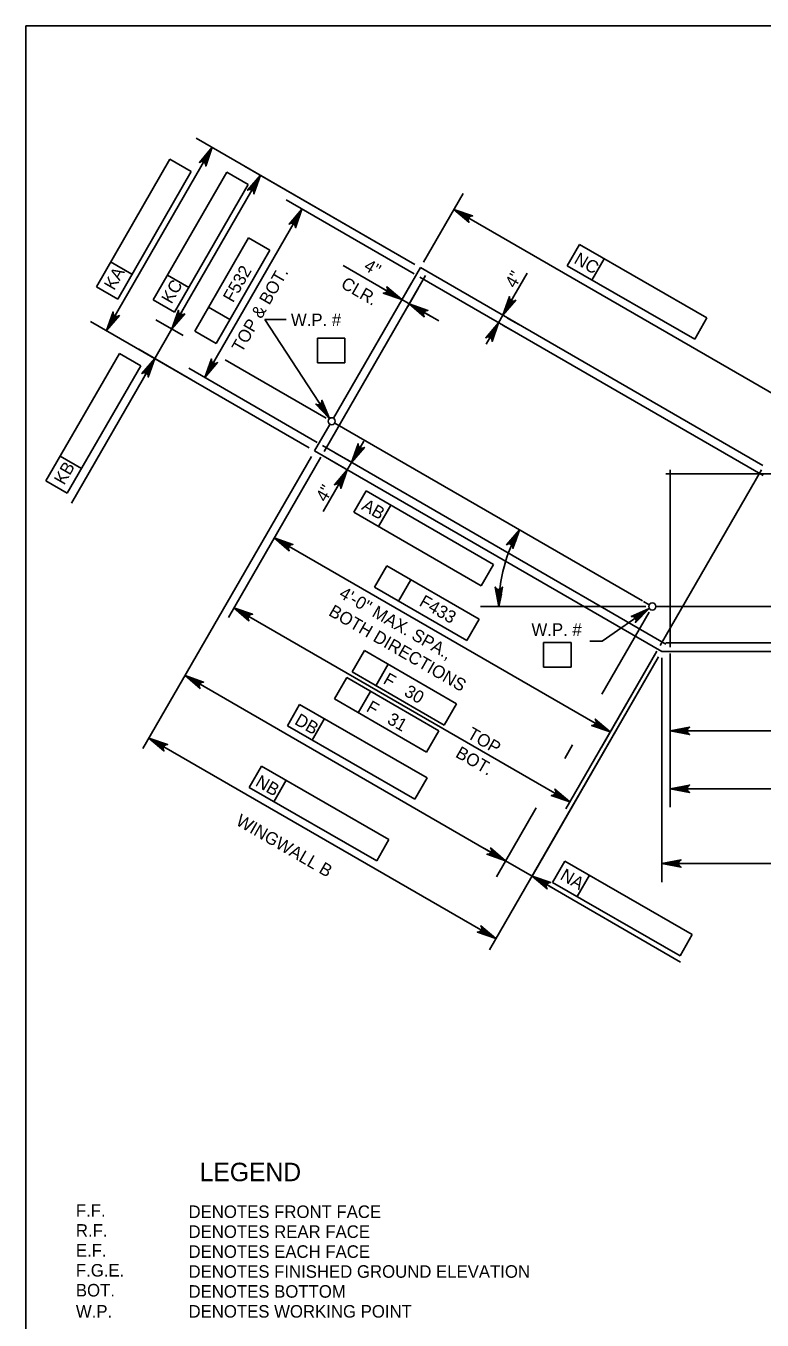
# Model space of a CAD drawing. Extents: x 638255 to 640306, y 296059 to 298435.
# Drawn here: x 639316.5 to 639492.8, y 297516.7 to 297826.5 of the extents above; entities that cross this region are included whole.
import ezdxf

# ---------------------------------------------------------------- set-up
doc = ezdxf.new("R2010")
doc.units = 0
for name, color, linetype in [('2', 7, 'Continuous'), ('Level 10', 7, 'Continuous'), ('Level 3', 7, 'Continuous'), ('Level 4', 7, 'Continuous'), ('Level 6', 7, 'Continuous')]:
    doc.layers.add(name, color=color, linetype=linetype)

msp = doc.modelspace()

# ---------------------------------------------------------------- linework, layer by layer
at = {"layer": '2'}
for p, q in [((639316.46, 297262.46), (639316.46, 297826.46)), ((639316.46, 297826.46), (640102.46, 297826.46))]:
    msp.add_line(p, q, dxfattribs=at)
at = {"layer": 'Level 10'}
for p, q in [((639390.14, 297732.56), (639410.95, 297768.61)), ((639492.96, 297721.26), (639410.95, 297768.61)), ((639385.63, 297724.74), (639389.29, 297731.09)), ((639464.16, 297688.85), (639390.45, 297731.4)), ((639468.76, 297676.74), (639385.63, 297724.74)), ((639465.78, 297687.91), (639464.38, 297688.72)), ((639510.49, 297687.49), (639467.37, 297687.49)), ((639468.76, 297676.74), (639688.01, 297676.74))]:
    msp.add_line(p, q, dxfattribs=at)
at = {"layer": 'Level 3'}
for points in [[(639372.66, 297790.71), (639371.09, 297786.25), (639371.06, 297786.68), (639370.88, 297787), (639370.64, 297787.2), (639370.34, 297787.31), (639369.98, 297787.31), (639369.58, 297787.12), (639372.66, 297790.71), (639369.98, 297787.31), (639370.34, 297787.31), (639372.66, 297790.71), (639370.64, 297787.2), (639370.88, 297787), (639372.66, 297790.71), (639371.06, 297786.68)], [(639335.77, 297753.52), (639337.34, 297757.98), (639337.36, 297757.77), (639337.38, 297757.55), (639337.47, 297757.39), (639337.56, 297757.23), (639337.68, 297757.13), (639337.8, 297757.03), (639337.95, 297756.98), (639338.1, 297756.92), (639338.28, 297756.92), (639338.46, 297756.93), (639338.66, 297757.02), (639338.85, 297757.11), (639335.77, 297753.52), (639338.66, 297757.02), (639338.46, 297756.93), (639335.77, 297753.52), (639338.28, 297756.92), (639338.1, 297756.92), (639335.77, 297753.52), (639337.95, 297756.98), (639337.8, 297757.03), (639335.77, 297753.52), (639337.68, 297757.13), (639337.56, 297757.23), (639335.77, 297753.52), (639337.47, 297757.39), (639337.38, 297757.55), (639335.77, 297753.52), (639337.36, 297757.77)], [(639456.44, 297657.46), (639451.98, 297659.03), (639452.19, 297659.04), (639452.41, 297659.06), (639452.57, 297659.15), (639452.73, 297659.24), (639452.83, 297659.36), (639452.93, 297659.48), (639452.98, 297659.63), (639453.04, 297659.78), (639453.04, 297659.96), (639453.03, 297660.14), (639452.94, 297660.34), (639452.85, 297660.54), (639456.44, 297657.46), (639452.94, 297660.34), (639453.03, 297660.14), (639456.44, 297657.46), (639453.04, 297659.96), (639453.04, 297659.78), (639456.44, 297657.46), (639452.98, 297659.63), (639452.93, 297659.48), (639456.44, 297657.46), (639452.83, 297659.36), (639452.73, 297659.24), (639456.44, 297657.46), (639452.57, 297659.15), (639452.41, 297659.06), (639456.44, 297657.46), (639452.19, 297659.04)]]:
    msp.add_lwpolyline(points, dxfattribs=at)
at = {"layer": 'Level 4'}
for p, q in [((639409.62, 297769.37), (639357.27, 297799.6)), ((639335.77, 297753.52), (639361.1, 297797.39)), ((639333.34, 297764.03), (639350.96, 297794.54)), ((639350.96, 297794.54), (639356.07, 297791.6)), ((639356.07, 297791.6), (639338.45, 297761.08)), ((639346.95, 297760.9), (639364.57, 297791.41)), ((639372.66, 297790.71), (639351.43, 297753.94)), ((639364.57, 297791.41), (639369.67, 297788.47)), ((639409.62, 297769.37), (639368.83, 297792.92)), ((639369.67, 297788.47), (639352.05, 297757.95)), ((639409.49, 297767.09), (639378.77, 297784.82)), ((639411.72, 297769.93), (639421.2, 297786.36)), ((639359.32, 297742.29), (639382.6, 297782.61)), ((639418.99, 297782.53), (639501, 297735.18)), ((639356.93, 297753.41), (639369.79, 297775.7)), ((639369.79, 297775.7), (639374.9, 297772.75)), ((639374.9, 297772.75), (639362.03, 297750.47)), ((639446.12, 297768.99), (639449.05, 297774.11)), ((639449.05, 297774.11), (639479.61, 297756.56)), ((639341.86, 297767), (639336.76, 297769.95)), ((639406.53, 297760.94), (639392.44, 297769.07)), ((639476.67, 297751.44), (639446.12, 297768.99)), ((639452.04, 297765.59), (639454.98, 297770.7)), ((639355.47, 297763.87), (639350.37, 297766.82)), ((639430.73, 297757.19), (639436.53, 297767.25)), ((639338.45, 297761.08), (639333.34, 297764.03)), ((639403.97, 297762.41), (639401.42, 297763.89)), ((639406.16, 297760.31), (639408.74, 297764.77)), ((639407.93, 297759.28), (639410.51, 297763.74)), ((639432.2, 297759.74), (639433.67, 297762.3)), ((639352.05, 297757.95), (639346.95, 297760.9)), ((639352.9, 297756.49), (639354.38, 297759.04)), ((639365.32, 297756.17), (639360.22, 297759.11)), ((639415.38, 297755.83), (639406.53, 297760.94)), ((639408.3, 297759.92), (639413.4, 297756.97)), ((639354.13, 297752.38), (639347.6, 297756.14)), ((639373.73, 297756.17), (639378.8, 297756.17)), ((639389.2, 297732.5), (639373.73, 297756.17)), ((639429.7, 297755.42), (639430.72, 297757.19)), ((639431.85, 297756.54), (639434.55, 297754.98)), ((639479.61, 297756.56), (639476.67, 297751.44)), ((639384.3, 297725.5), (639331.95, 297755.73)), ((639351.43, 297753.93), (639347.33, 297746.85)), ((639362.03, 297750.47), (639356.93, 297753.41)), ((639429.7, 297755.42), (639426.75, 297750.31)), ((639430.82, 297754.77), (639433.53, 297753.21)), ((639386.28, 297751.69), (639392.86, 297751.69)), ((639386.28, 297745.79), (639386.28, 297751.69)), ((639392.86, 297745.79), (639392.86, 297751.69)), ((639321.25, 297717.55), (639338.87, 297748.06)), ((639347.33, 297746.85), (639327.37, 297712.26)), ((639338.87, 297748.06), (639343.97, 297745.11)), ((639356.28, 297741.68), (639343.51, 297749.06)), ((639343.97, 297745.11), (639326.36, 297714.6)), ((639345.86, 297744.29), (639344.39, 297741.74)), ((639386.21, 297726.77), (639355.49, 297744.5)), ((639388.39, 297732.6), (639364.21, 297746.55)), ((639392.86, 297745.79), (639386.28, 297745.79)), ((639394.47, 297721.99), (639397.42, 297727.1)), ((639329.77, 297720.52), (639324.67, 297723.47)), ((639384.86, 297723.41), (639344.49, 297653.48)), ((639387.14, 297723.27), (639364.98, 297684.89)), ((639387.14, 297723.27), (639373.76, 297700.09)), ((639393.02, 297720.47), (639389.62, 297722.43)), ((639394.04, 297722.24), (639390.65, 297724.2)), ((639394.48, 297721.99), (639393.45, 297720.22)), ((639393.45, 297720.22), (639387.69, 297710.24)), ((639326.36, 297714.6), (639321.25, 297717.55)), ((639391.98, 297717.67), (639390.5, 297715.11)), ((639395.03, 297710.06), (639397.99, 297715.16)), ((639397.99, 297715.16), (639428.48, 297697.52)), ((639425.53, 297692.42), (639395.03, 297710.06)), ((639400.95, 297706.64), (639403.9, 297711.74)), ((639375.97, 297703.92), (639456.44, 297657.46)), ((639400, 297692.09), (639402.95, 297697.19)), ((639402.95, 297697.19), (639425.02, 297684.45)), ((639428.48, 297697.52), (639425.53, 297692.42)), ((639422.07, 297679.34), (639400, 297692.09)), ((639405.7, 297688.8), (639408.65, 297693.9)), ((639366.31, 297687.19), (639446.78, 297640.73)), ((639464.98, 297687.49), (639425.33, 297687.49)), ((639465.75, 297686.16), (639454.42, 297666.54)), ((639465.8, 297687.04), (639454.53, 297679.2)), ((639425.02, 297684.45), (639422.07, 297679.34)), ((639440.48, 297678.84), (639447.06, 297678.84)), ((639440.48, 297672.95), (639440.48, 297678.84)), ((639447.06, 297672.95), (639447.06, 297678.84)), ((639454.53, 297679.2), (639451.58, 297679.2)), ((639394.62, 297671.83), (639397.57, 297676.94)), ((639397.57, 297676.94), (639419.64, 297664.19)), ((639467.99, 297675.41), (639427.5, 297605.28)), ((639467.99, 297675.41), (639437.71, 297622.97)), ((639467.62, 297676.81), (639445.82, 297639.06)), ((639467.62, 297676.81), (639454.23, 297653.63)), ((639470.8, 297676.23), (639470.8, 297639.44)), ((639470.8, 297676.23), (639470.8, 297653.29)), ((639400.32, 297668.54), (639403.26, 297673.65)), ((639447.06, 297672.95), (639440.48, 297672.95)), ((639468.76, 297675.21), (639468.76, 297621.54)), ((639354.58, 297670.96), (639431.38, 297626.62)), ((639390.36, 297665.37), (639393.31, 297670.47)), ((639393.31, 297670.47), (639415.38, 297657.73)), ((639416.69, 297659.09), (639394.62, 297671.83)), ((639396.06, 297662.08), (639399.01, 297667.18)), ((639379.1, 297658.94), (639382.04, 297664.05)), ((639382.04, 297664.05), (639412.59, 297646.5)), ((639412.44, 297652.63), (639390.36, 297665.37)), ((639419.64, 297664.19), (639416.69, 297659.09)), ((639385.03, 297655.53), (639387.96, 297660.65)), ((639409.66, 297641.39), (639379.1, 297658.94)), ((639415.38, 297657.73), (639412.44, 297652.63)), ((639470.8, 297657.71), (639685.96, 297657.71)), ((639345.94, 297656), (639429.07, 297608.01)), ((639447.42, 297654.41), (639445.54, 297651.15)), ((639369.95, 297644.18), (639372.88, 297649.29)), ((639372.88, 297649.29), (639403.44, 297631.74)), ((639375.87, 297640.77), (639378.81, 297645.89)), ((639412.59, 297646.5), (639409.66, 297641.39)), ((639400.5, 297626.63), (639369.95, 297644.18)), ((639470.8, 297643.86), (639685.96, 297643.86)), ((639438.69, 297639.28), (639429.17, 297622.8)), ((639403.44, 297631.74), (639400.5, 297626.63)), ((639428.83, 297628.1), (639426.28, 297629.57)), ((639431.38, 297626.62), (639437.71, 297622.97)), ((639442.59, 297621.45), (639445.53, 297626.56)), ((639445.53, 297626.56), (639476.08, 297609.01)), ((639468.76, 297625.96), (639688.01, 297625.96)), ((639437.72, 297622.98), (639473.23, 297602.38)), ((639448.52, 297618.05), (639451.45, 297623.16)), ((639440.26, 297621.5), (639442.81, 297620.02)), ((639473.15, 297603.9), (639442.59, 297621.45)), ((639476.08, 297609.01), (639473.15, 297603.9))]:
    msp.add_line(p, q, dxfattribs=at)
for points in [[(639361.1, 297797.39), (639359.53, 297792.92), (639359.49, 297793.36), (639359.32, 297793.67), (639359.07, 297793.87), (639358.78, 297793.98), (639358.42, 297793.98), (639358.02, 297793.79), (639361.1, 297797.39), (639358.42, 297793.98), (639358.78, 297793.98), (639361.1, 297797.39), (639359.07, 297793.87), (639359.32, 297793.67), (639361.1, 297797.39), (639359.49, 297793.36)], [(639382.6, 297782.61), (639381.03, 297778.15), (639381, 297778.58), (639380.82, 297778.9), (639380.57, 297779.1), (639380.28, 297779.21), (639379.91, 297779.2), (639379.52, 297779.02), (639382.6, 297782.61), (639379.91, 297779.2), (639380.28, 297779.21), (639382.6, 297782.61), (639380.57, 297779.1), (639380.82, 297778.9), (639382.6, 297782.61), (639381, 297778.58)], [(639418.99, 297782.53), (639423.45, 297780.96), (639423.02, 297780.92), (639422.7, 297780.74), (639422.5, 297780.5), (639422.39, 297780.2), (639422.4, 297779.84), (639422.58, 297779.44), (639418.99, 297782.53), (639422.4, 297779.84), (639422.39, 297780.2), (639418.99, 297782.53), (639422.5, 297780.5), (639422.7, 297780.74), (639418.99, 297782.53), (639423.02, 297780.92)], [(639406.53, 297760.94), (639402.06, 297762.51), (639402.5, 297762.54), (639402.81, 297762.72), (639403.02, 297762.97), (639403.12, 297763.26), (639403.12, 297763.63), (639402.93, 297764.02), (639406.53, 297760.94), (639403.12, 297763.63), (639403.12, 297763.26), (639406.53, 297760.94), (639403.02, 297762.97), (639402.81, 297762.72), (639406.53, 297760.94), (639402.5, 297762.54)], [(639408.3, 297759.91), (639412.76, 297758.34), (639412.33, 297758.31), (639412.01, 297758.13), (639411.81, 297757.88), (639411.7, 297757.59), (639411.7, 297757.23), (639411.89, 297756.83), (639408.3, 297759.91), (639411.7, 297757.23), (639411.7, 297757.59), (639408.3, 297759.91), (639411.81, 297757.88), (639412.01, 297758.13), (639408.3, 297759.91), (639412.33, 297758.31)], [(639430.73, 297757.19), (639432.3, 297761.65), (639432.33, 297761.22), (639432.51, 297760.9), (639432.75, 297760.7), (639433.05, 297760.59), (639433.41, 297760.6), (639433.81, 297760.78), (639430.73, 297757.19), (639433.41, 297760.6), (639433.05, 297760.59), (639430.73, 297757.19), (639432.75, 297760.7), (639432.51, 297760.9), (639430.73, 297757.19), (639432.33, 297761.22)], [(639351.43, 297753.94), (639353, 297758.4), (639353.03, 297757.97), (639353.21, 297757.65), (639353.45, 297757.45), (639353.75, 297757.34), (639354.11, 297757.34), (639354.51, 297757.53), (639351.43, 297753.94), (639354.11, 297757.34), (639353.75, 297757.34), (639351.43, 297753.94), (639353.45, 297757.45), (639353.21, 297757.65), (639351.43, 297753.94), (639353.03, 297757.97)], [(639429.7, 297755.42), (639428.13, 297750.95), (639428.09, 297751.39), (639427.92, 297751.7), (639427.67, 297751.91), (639427.38, 297752.01), (639427.01, 297752.01), (639426.62, 297751.83), (639429.7, 297755.42), (639427.01, 297752.01), (639427.38, 297752.01), (639429.7, 297755.42), (639427.67, 297751.91), (639427.92, 297751.7), (639429.7, 297755.42), (639428.09, 297751.39)], [(639347.33, 297746.85), (639345.76, 297742.38), (639345.73, 297742.82), (639345.55, 297743.13), (639345.31, 297743.33), (639345.01, 297743.44), (639344.65, 297743.44), (639344.25, 297743.25), (639347.33, 297746.85), (639344.65, 297743.44), (639345.01, 297743.44), (639347.33, 297746.85), (639345.31, 297743.33), (639345.55, 297743.13), (639347.33, 297746.85), (639345.73, 297742.82)], [(639359.32, 297742.29), (639360.89, 297746.75), (639360.93, 297746.32), (639361.1, 297746), (639361.35, 297745.8), (639361.64, 297745.69), (639362.01, 297745.69), (639362.4, 297745.88), (639359.32, 297742.29), (639362.01, 297745.69), (639361.64, 297745.69), (639359.32, 297742.29), (639361.35, 297745.8), (639361.1, 297746), (639359.32, 297742.29), (639360.93, 297746.32)], [(639389.2, 297732.5), (639385.93, 297735.92), (639386.33, 297735.75), (639386.69, 297735.77), (639386.98, 297735.9), (639387.22, 297736.11), (639387.37, 297736.44), (639387.39, 297736.87), (639389.2, 297732.5), (639387.37, 297736.44), (639387.22, 297736.11), (639389.2, 297732.5), (639386.98, 297735.9), (639386.69, 297735.77), (639389.2, 297732.5), (639386.33, 297735.75)], [(639394.47, 297721.99), (639396.05, 297726.46), (639396.08, 297726.02), (639396.26, 297725.71), (639396.5, 297725.5), (639396.8, 297725.39), (639397.16, 297725.4), (639397.56, 297725.58), (639394.47, 297721.99), (639397.16, 297725.4), (639396.8, 297725.39), (639394.47, 297721.99), (639396.5, 297725.5), (639396.26, 297725.71), (639394.47, 297721.99), (639396.08, 297726.02)], [(639393.45, 297720.22), (639391.88, 297715.75), (639391.85, 297716.19), (639391.67, 297716.51), (639391.42, 297716.71), (639391.13, 297716.82), (639390.76, 297716.81), (639390.37, 297716.63), (639393.45, 297720.22), (639390.76, 297716.81), (639391.13, 297716.82), (639393.45, 297720.22), (639391.42, 297716.71), (639391.67, 297716.51), (639393.45, 297720.22), (639391.85, 297716.19)], [(639375.97, 297703.92), (639380.43, 297702.35), (639380, 297702.31), (639379.68, 297702.13), (639379.48, 297701.89), (639379.37, 297701.59), (639379.37, 297701.23), (639379.56, 297700.84), (639375.97, 297703.92), (639379.37, 297701.23), (639379.37, 297701.59), (639375.97, 297703.92), (639379.48, 297701.89), (639379.68, 297702.13), (639375.97, 297703.92), (639380, 297702.31)], [(639434.68, 297705.87), (639433.11, 297701.41), (639433.07, 297701.84), (639432.89, 297702.16), (639432.65, 297702.36), (639432.35, 297702.47), (639431.99, 297702.46), (639431.6, 297702.28), (639434.68, 297705.87), (639431.99, 297702.46), (639432.35, 297702.47), (639434.68, 297705.87), (639432.65, 297702.36), (639432.89, 297702.16), (639434.68, 297705.87), (639433.07, 297701.84)], [(639429.75, 297687.49), (639428.88, 297692.14), (639429.13, 297691.78), (639429.44, 297691.59), (639429.75, 297691.54), (639430.06, 297691.59), (639430.38, 297691.78), (639430.63, 297692.14), (639429.75, 297687.49), (639430.38, 297691.78), (639430.06, 297691.59), (639429.75, 297687.49), (639429.75, 297691.54), (639429.44, 297691.59), (639429.75, 297687.49), (639429.13, 297691.78)], [(639366.31, 297687.19), (639370.77, 297685.62), (639370.34, 297685.58), (639370.02, 297685.4), (639369.82, 297685.16), (639369.71, 297684.86), (639369.71, 297684.5), (639369.9, 297684.1), (639366.31, 297687.19), (639369.71, 297684.5), (639369.71, 297684.86), (639366.31, 297687.19), (639369.82, 297685.16), (639370.02, 297685.4), (639366.31, 297687.19), (639370.34, 297685.58)], [(639465.8, 297687.04), (639462.48, 297683.67), (639462.63, 297684.08), (639462.6, 297684.44), (639462.47, 297684.73), (639462.25, 297684.95), (639461.92, 297685.1), (639461.48, 297685.1), (639465.8, 297687.04), (639461.92, 297685.1), (639462.25, 297684.95), (639465.8, 297687.04), (639462.47, 297684.73), (639462.6, 297684.44), (639465.8, 297687.04), (639462.63, 297684.08)], [(639354.58, 297670.96), (639359.04, 297669.39), (639358.61, 297669.36), (639358.29, 297669.18), (639358.09, 297668.94), (639357.98, 297668.64), (639357.99, 297668.28), (639358.17, 297667.88), (639354.58, 297670.96), (639357.99, 297668.28), (639357.98, 297668.64), (639354.58, 297670.96), (639358.09, 297668.94), (639358.29, 297669.18), (639354.58, 297670.96), (639358.61, 297669.36)], [(639470.8, 297657.71), (639475.45, 297658.58), (639475.1, 297658.34), (639474.91, 297658.02), (639474.86, 297657.71), (639474.91, 297657.4), (639475.1, 297657.09), (639475.45, 297656.84), (639470.8, 297657.71), (639475.1, 297657.09), (639474.91, 297657.4), (639470.8, 297657.71), (639474.86, 297657.71), (639474.91, 297658.02), (639470.8, 297657.71), (639475.1, 297658.34)], [(639345.94, 297656), (639350.41, 297654.43), (639349.97, 297654.4), (639349.66, 297654.22), (639349.45, 297653.97), (639349.34, 297653.68), (639349.35, 297653.32), (639349.53, 297652.92), (639345.94, 297656), (639349.35, 297653.32), (639349.34, 297653.68), (639345.94, 297656), (639349.45, 297653.97), (639349.66, 297654.22), (639345.94, 297656), (639349.97, 297654.4)], [(639470.8, 297643.86), (639475.45, 297644.74), (639475.1, 297644.49), (639474.91, 297644.18), (639474.86, 297643.86), (639474.91, 297643.55), (639475.1, 297643.24), (639475.45, 297642.99), (639470.8, 297643.86), (639475.1, 297643.24), (639474.91, 297643.55), (639470.8, 297643.86), (639474.86, 297643.86), (639474.91, 297644.18), (639470.8, 297643.86), (639475.1, 297644.49)], [(639446.78, 297640.73), (639442.32, 297642.29), (639442.75, 297642.33), (639443.07, 297642.51), (639443.27, 297642.75), (639443.38, 297643.05), (639443.37, 297643.41), (639443.19, 297643.81), (639446.78, 297640.73), (639443.37, 297643.41), (639443.38, 297643.05), (639446.78, 297640.73), (639443.27, 297642.75), (639443.07, 297642.51), (639446.78, 297640.73), (639442.75, 297642.33)], [(639431.38, 297626.62), (639426.91, 297628.19), (639427.35, 297628.23), (639427.66, 297628.41), (639427.87, 297628.65), (639427.98, 297628.95), (639427.97, 297629.31), (639427.79, 297629.7), (639431.38, 297626.62), (639427.97, 297629.31), (639427.98, 297628.95), (639431.38, 297626.62), (639427.87, 297628.65), (639427.66, 297628.41), (639431.38, 297626.62), (639427.35, 297628.23)], [(639468.76, 297625.96), (639473.41, 297626.83), (639473.05, 297626.59), (639472.87, 297626.28), (639472.81, 297625.96), (639472.87, 297625.65), (639473.05, 297625.34), (639473.41, 297625.09), (639468.76, 297625.96), (639473.05, 297625.34), (639472.87, 297625.65), (639468.76, 297625.96), (639472.81, 297625.96), (639472.87, 297626.28), (639468.76, 297625.96), (639473.05, 297626.59)], [(639437.72, 297622.98), (639442.18, 297621.4), (639441.74, 297621.36), (639441.43, 297621.19), (639441.23, 297620.94), (639441.12, 297620.65), (639441.12, 297620.28), (639441.3, 297619.89), (639437.72, 297622.98), (639441.12, 297620.28), (639441.12, 297620.65), (639437.72, 297622.98), (639441.23, 297620.94), (639441.43, 297621.19), (639437.72, 297622.98), (639441.74, 297621.36)], [(639429.07, 297608.01), (639424.61, 297609.58), (639425.04, 297609.61), (639425.36, 297609.79), (639425.56, 297610.03), (639425.67, 297610.33), (639425.67, 297610.69), (639425.48, 297611.09), (639429.07, 297608.01), (639425.67, 297610.69), (639425.67, 297610.33), (639429.07, 297608.01), (639425.56, 297610.03), (639425.36, 297609.79), (639429.07, 297608.01), (639425.04, 297609.61)]]:
    msp.add_lwpolyline(points, dxfattribs=at)
for points in [[(639359.2, 297795.08), (639360.05, 297794.59), (639361.1, 297797.39)], [(639370.76, 297788.41), (639371.61, 297787.91), (639372.66, 297790.71)], [(639380.7, 297780.3), (639381.55, 297779.81), (639382.6, 297782.61)], [(639421.79, 297781.48), (639421.3, 297780.63), (639418.99, 297782.53)], [(639404.22, 297762.84), (639403.73, 297761.99), (639406.53, 297760.94)], [(639411.1, 297758.87), (639410.6, 297758.02), (639408.3, 297759.91)], [(639431.77, 297759.99), (639432.62, 297759.5), (639430.72, 297757.19)], [(639352.48, 297756.73), (639353.33, 297756.24), (639351.43, 297753.93)], [(639427.8, 297753.11), (639428.65, 297752.62), (639429.7, 297755.42)], [(639345.44, 297744.54), (639346.29, 297744.05), (639347.33, 297746.85)], [(639360.37, 297745.09), (639361.22, 297744.6), (639359.32, 297742.29)], [(639388, 297735.24), (639387.18, 297734.7), (639389.2, 297732.5)], [(639395.52, 297724.79), (639396.37, 297724.3), (639394.48, 297721.99)], [(639391.55, 297717.91), (639392.4, 297717.42), (639393.45, 297720.22)], [(639378.77, 297702.87), (639378.27, 297702.02), (639375.97, 297703.92)], [(639432.87, 297703.49), (639433.74, 297703.03), (639434.68, 297705.87)], [(639429.38, 297690.45), (639430.36, 297690.41), (639429.75, 297687.49)], [(639369.11, 297686.14), (639368.61, 297685.29), (639366.31, 297687.19)], [(639463.1, 297685.76), (639463.66, 297684.96), (639465.8, 297687.04)], [(639357.38, 297669.92), (639356.89, 297669.07), (639354.58, 297670.97)], [(639473.75, 297658.2), (639473.75, 297657.22), (639470.8, 297657.71)], [(639348.74, 297654.95), (639348.25, 297654.1), (639345.94, 297656)], [(639473.75, 297644.36), (639473.75, 297643.37), (639470.8, 297643.86)], [(639444.47, 297642.63), (639443.98, 297641.78), (639446.78, 297640.73)], [(639429.07, 297628.52), (639428.58, 297627.67), (639431.38, 297626.62)], [(639471.7, 297626.46), (639471.7, 297625.47), (639468.76, 297625.96)], [(639440.51, 297621.92), (639440.02, 297621.07), (639437.71, 297622.97)], [(639426.76, 297609.9), (639426.27, 297609.05), (639429.07, 297608.01)]]:
    msp.add_lwpolyline(points, close=True, dxfattribs=at)
for centre in [(639389.72, 297731.83), (639466.52, 297687.49)]:
    msp.add_circle(centre, 0.849, dxfattribs=at)
msp.add_arc((639466.52, 297687.49), 36.77, 150, 180, dxfattribs=at)
at = {"layer": 'Level 6'}
for p, q in [((639387.91, 297724.6), (639412.21, 297766.7)), ((639493.06, 297718.84), (639410.82, 297766.32)), ((639469.78, 297678.51), (639387.53, 297726)), ((639468.38, 297678.14), (639492.69, 297720.24)), ((639527.44, 297719.21), (639469.78, 297719.21)), ((639470.8, 297677.76), (639470.8, 297720.23)), ((639469.78, 297678.79), (639686.99, 297678.79))]:
    msp.add_line(p, q, dxfattribs=at)

# ---------------------------------------------------------------- texts
at = {"layer": 'Level 4'}
for s, height, rotation, p in [('NC', 3, 330.127, (639447.54, 297769.82)), ('F532', 3, 60, (639366.09, 297760.04)), ('4"', 3, 330, (639397.18, 297768.21)), ('KA', 3, 60, (639337.59, 297762.98)), ('KC', 3, 60, (639351.33, 297759.73)), ('TOP & BOT.', 3, 60, (639368.19, 297748.07)), ('CLR.', 3, 330, (639391.69, 297763.95)), ('4"', 3, 60, (639433.63, 297763.48)), ('KB', 3, 60, (639325.63, 297716.38)), ('4"', 3, 60, (639388.3, 297712.3)), ('AB', 3, 329.9509, (639396.66, 297710.84)), ('4\'-0" MAX. SPA.,', 3.0001, 330, (639391.26, 297689.82)), ('BOTH DIRECTIONS', 3.0001, 330, (639388.76, 297685.5)), ('F433', 3, 330, (639410.46, 297687.84)), ('F   30', 3, 330, (639401.83, 297669.22)), ('F   31', 3, 330, (639397.77, 297662.57)), ('DB', 3, 330.127, (639380.6, 297659.46)), ('TOP', 3, 330, (639421.94, 297656.17)), ('BOT.', 3, 330, (639419.14, 297651.61)), ('NB', 3, 330.127, (639371.22, 297644.73)), ('WINGWALL B', 3, 330, (639366.53, 297635.38)), ('NA', 3, 330.127, (639444.21, 297622.32))]:
    msp.add_text(s, height=height, rotation=rotation, dxfattribs=at).set_placement(p)
for s, height, p in [('W.P. #', 3, (639379.95, 297754.6)), ('W.P. #', 3, (639437.57, 297680.47)), ('LEGEND', 4.421, (639358.08, 297549.94)), ('F.F.', 3, (639328.44, 297541.43)), ('DENOTES FRONT FACE', 3.0001, (639355.42, 297541.14)), ('R.F.', 3, (639328.44, 297536.66)), ('DENOTES REAR FACE', 3.0001, (639355.42, 297536.37)), ('E.F.', 3, (639328.44, 297531.89)), ('DENOTES EACH FACE', 3.0001, (639355.42, 297531.6)), ('F.G.E.', 3, (639328.44, 297527.12)), ('DENOTES FINISHED GROUND ELEVATION', 3.0001, (639355.42, 297526.83)), ('BOT.', 3, (639328.44, 297522.35)), ('DENOTES BOTTOM', 3.0001, (639355.42, 297522.06)), ('W.P.', 3, (639328.44, 297517.29)), ('DENOTES WORKING POINT', 3.0001, (639355.42, 297517.29))]:
    msp.add_text(s, height=height, dxfattribs=at).set_placement(p)

doc.saveas('drawing.dxf')
